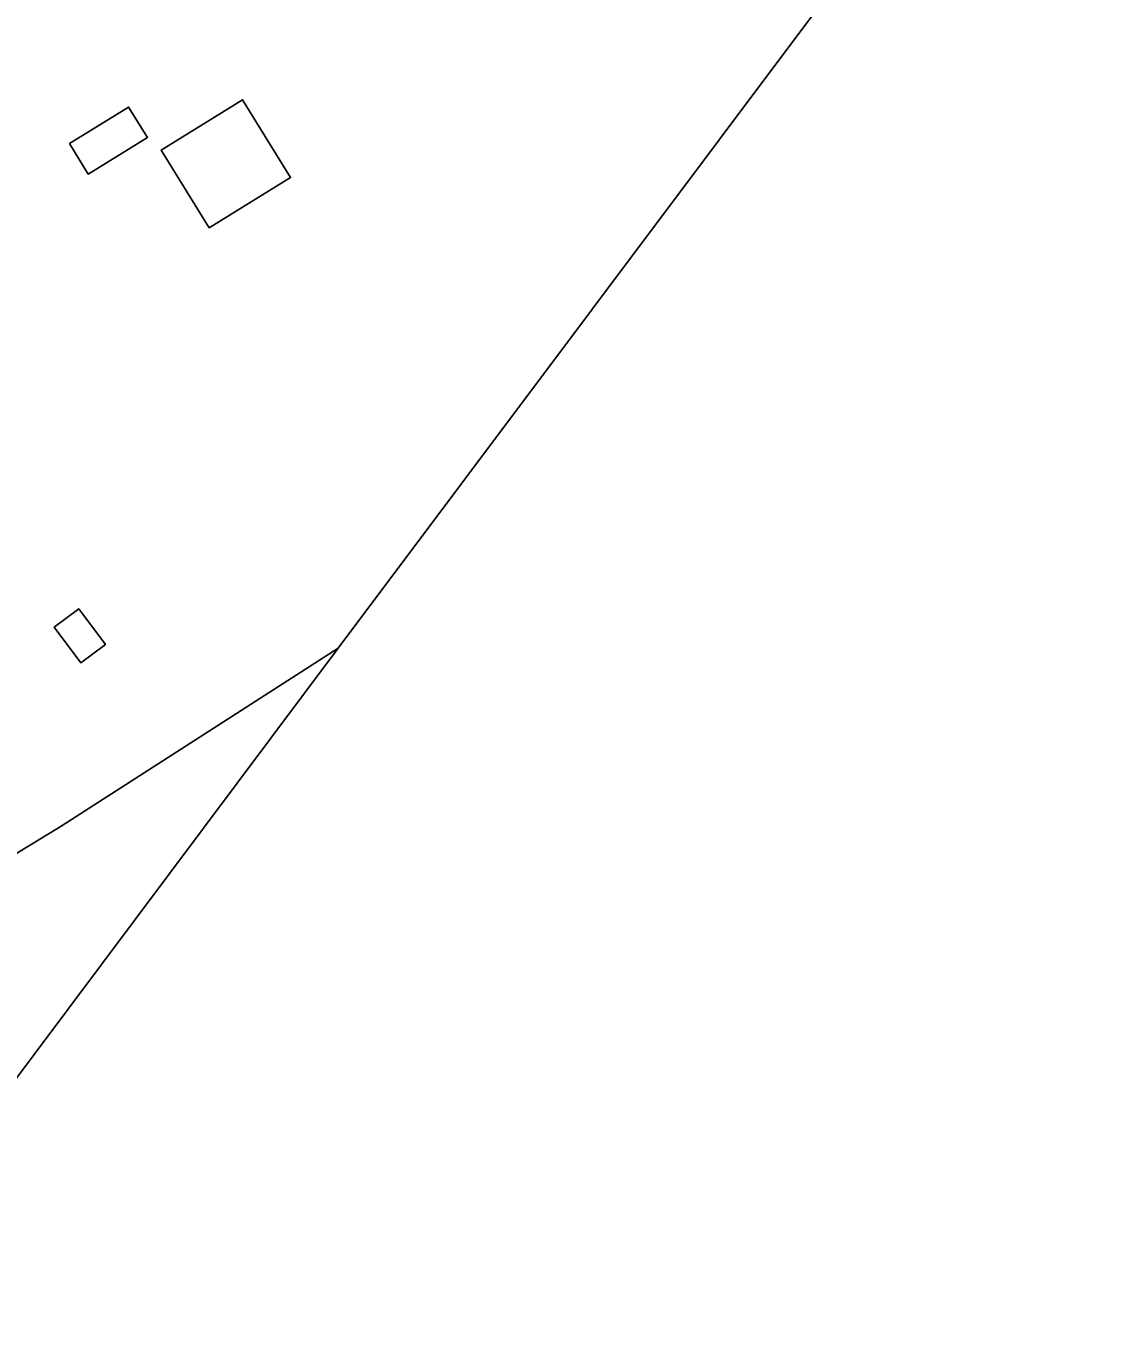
# Model space of a CAD drawing. Extents: x 158835 to 160077, y 386387 to 387778.
# Drawn here: x 159376.5 to 159438.1, y 386404.7 to 386479.4 of the extents above; entities that cross this region are included whole.
import ezdxf

# ---------------------------------------------------------------- set-up
doc = ezdxf.new("R2010")
doc.units = 0
for name, color, linetype in [('IMGEO_Erf', 7, 'Continuous'), ('IMGEO_Groenvoorziening', 7, 'Continuous'), ('IMGEO_Hek', 7, 'Continuous'), ('IMGEO_Pand', 7, 'Continuous')]:
    doc.layers.add(name, color=color, linetype=linetype)

msp = doc.modelspace()

# ---------------------------------------------------------------- linework, layer by layer
at = {"layer": 'IMGEO_Erf'}
msp.add_lwpolyline([(159242.178, 386588.93), (159258.715, 386562.329), (159267.344, 386548.729), (159297.72, 386500), (159350.037, 386416.075), (159354.981, 386419.093), (159355.61, 386419.476), (159355.898, 386419.653), (159356.079, 386419.763), (159378.488, 386433.441), (159394.408, 386443.649), (159394.408, 386443.649), (159438.145, 386502.052)], dxfattribs=at)
for points in [[(159388.906, 386475.141), (159391.663, 386470.677), (159386.998, 386467.794), (159384.24, 386472.258)], [(159382.365, 386474.719), (159383.445, 386472.971), (159380.053, 386470.875), (159378.973, 386472.623)], [(159381.038, 386443.867), (159379.629, 386442.812), (159378.092, 386444.865), (159379.501, 386445.919)]]:
    msp.add_lwpolyline(points, close=True, dxfattribs=at)
at = {"layer": 'IMGEO_Groenvoorziening'}
msp.add_lwpolyline([(159365.266, 386404.735), (159394.408, 386443.649), (159394.408, 386443.649), (159378.488, 386433.441), (159356.079, 386419.763), (159364.839, 386405.434), (159365.266, 386404.735)], close=True, dxfattribs=at)
at = {"layer": 'IMGEO_Hek'}
for points in [[(159378.488, 386433.441), (159394.408, 386443.649)], [(159394.408, 386443.649), (159394.408, 386443.649)]]:
    msp.add_lwpolyline(points, dxfattribs=at)
at = {"layer": 'IMGEO_Pand'}
for points in [[(159384.24, 386472.258), (159386.998, 386467.794), (159391.663, 386470.677), (159388.906, 386475.141)], [(159378.973, 386472.623), (159380.053, 386470.875), (159383.445, 386472.971), (159382.365, 386474.719)], [(159378.092, 386444.865), (159379.629, 386442.812), (159381.038, 386443.867), (159379.501, 386445.919)]]:
    msp.add_lwpolyline(points, close=True, dxfattribs=at)

doc.saveas('drawing.dxf')
